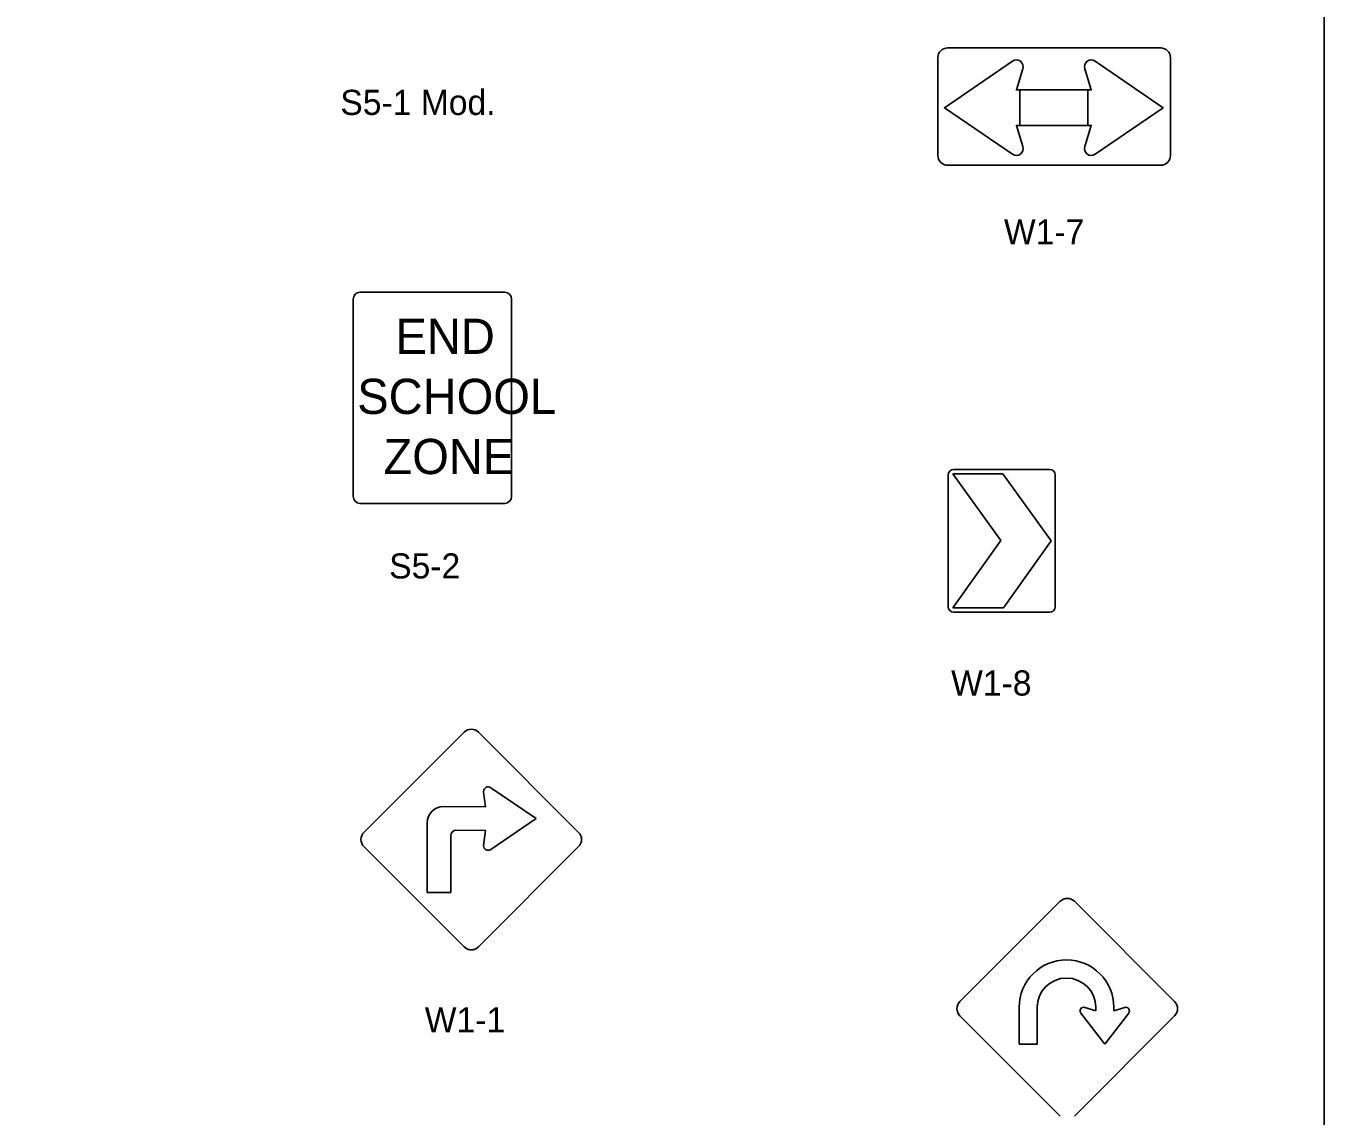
# Model space of a CAD drawing. Extents: x 42133 to 45533, y 41351 to 47951.
# Drawn here: x 43421.4 to 43808.3, y 41662.9 to 41987.9 of the extents above; entities that cross this region are included whole.
import ezdxf

# ---------------------------------------------------------------- set-up
doc = ezdxf.new("R2010")
doc.units = 0
doc.layers.add('P_ODOT_PLAN_Border', color=7, linetype='Continuous')
doc.layers.add('P_TRAF_SIGN_SignDetails', color=7, linetype='Continuous')

msp = doc.modelspace()

# ---------------------------------------------------------------- linework, layer by layer
at = {"layer": 'P_ODOT_PLAN_Border'}
msp.add_lwpolyline([(42208.34, 41401.35), (43808.34, 41401.35), (43808.34, 42401.35), (42208.34, 42401.35)], close=True, dxfattribs=at)
at = {"layer": 'P_TRAF_SIGN_SignDetails'}
for p, q in [((43696.14, 41981.32), (43759.64, 41981.32)), ((43693.22, 41949.27), (43693.22, 41978.41)), ((43762.54, 41978.41), (43762.54, 41949.27)), ((43759.64, 41946.35), (43696.14, 41946.35)), ((43520.9, 41908.52), (43564.18, 41908.52)), ((43518.93, 41906.41), (43518.93, 41847.65)), ((43566.15, 41906.41), (43566.15, 41847.5)), ((43696.31, 41814.7), (43696.31, 41854.05)), ((43697.68, 41854.35), (43697.68, 41854.35)), ((43697.7, 41854.34), (43697.68, 41854.35)), ((43697.69, 41854.34), (43697.71, 41854.35)), ((43697.69, 41854.35), (43712.58, 41854.35)), ((43712, 41834.5), (43697.69, 41854.35)), ((43697.92, 41855.64), (43726.62, 41855.64)), ((43712.58, 41854.35), (43727.01, 41834.34)), ((43728.22, 41854.05), (43728.22, 41814.7)), ((43520.9, 41845.56), (43564.18, 41845.56)), ((43697.68, 41814.43), (43712, 41834.5)), ((43727.01, 41834.34), (43712.79, 41814.43)), ((43712.79, 41814.43), (43697.68, 41814.43)), ((43697.92, 41814.42), (43697.9, 41814.43)), ((43712.78, 41814.43), (43712.81, 41814.45)), ((43726.62, 41813.11), (43697.92, 41813.11)), ((43522.13, 41747.49), (43552, 41777.37)), ((43522.13, 41747.49), (43552, 41777.37)), ((43556.27, 41777.37), (43586.14, 41747.49)), ((43556.27, 41777.37), (43586.14, 41747.49)), ((43556.27, 41777.37), (43586.14, 41747.49)), ((43556.27, 41777.37), (43586.14, 41747.49)), ((43560, 41760.78), (43573.48, 41751.57)), ((43557.81, 41759.51), (43557.8, 41759.67)), ((43558.42, 41755.09), (43557.81, 41759.51)), ((43545.85, 41755.2), (43558.42, 41755.09)), ((43541.02, 41729.56), (43541.02, 41750.48)), ((43573.48, 41751.57), (43560, 41742.38)), ((43548.07, 41746.58), (43548.07, 41729.56)), ((43558.39, 41748.06), (43549.57, 41748.15)), ((43557.8, 41743.54), (43558.39, 41748.06)), ((43552, 41713.36), (43522.13, 41743.23)), ((43552, 41713.36), (43522.13, 41743.23)), ((43586.14, 41743.23), (43556.27, 41713.36)), ((43586.14, 41743.23), (43556.27, 41713.36)), ((43557.8, 41743.54), (43557.81, 41743.73)), ((43548.07, 41729.56), (43541.02, 41729.56)), ((43699.79, 41697.06), (43729.67, 41726.94)), ((43699.79, 41697.06), (43729.67, 41726.94)), ((43733.93, 41726.94), (43763.8, 41697.06)), ((43733.93, 41726.94), (43763.8, 41697.06)), ((43733.93, 41726.94), (43763.8, 41697.06)), ((43733.93, 41726.94), (43763.8, 41697.06)), ((43717.46, 41695.36), (43717.46, 41684.31)), ((43717.46, 41695.36), (43717.46, 41684.31)), ((43717.46, 41695.36), (43717.46, 41684.31)), ((43722.87, 41684.31), (43722.87, 41695.36)), ((43722.87, 41684.31), (43722.87, 41695.36)), ((43722.87, 41684.31), (43722.87, 41695.36)), ((43740.27, 41694.28), (43737.03, 41695.31)), ((43740.27, 41694.28), (43737.03, 41695.31)), ((43740.27, 41694.28), (43737.03, 41695.31)), ((43740.27, 41695.36), (43740.27, 41694.28)), ((43740.27, 41695.36), (43740.27, 41694.28)), ((43740.27, 41695.36), (43740.27, 41694.28)), ((43745.68, 41694.28), (43745.68, 41695.36)), ((43745.68, 41694.28), (43745.68, 41695.36)), ((43745.68, 41694.28), (43745.68, 41695.36)), ((43748.92, 41695.31), (43745.68, 41694.28)), ((43748.92, 41695.31), (43745.68, 41694.28)), ((43748.92, 41695.31), (43745.68, 41694.28)), ((43729.67, 41662.93), (43699.79, 41692.81)), ((43729.67, 41662.93), (43699.79, 41692.81)), ((43763.8, 41692.81), (43733.93, 41662.93)), ((43763.8, 41692.81), (43733.93, 41662.93)), ((43735.84, 41693.64), (43742.98, 41684.31)), ((43735.84, 41693.64), (43742.98, 41684.31)), ((43735.84, 41693.64), (43742.98, 41684.31)), ((43742.98, 41684.31), (43750.11, 41693.64)), ((43742.98, 41684.31), (43750.11, 41693.64)), ((43742.98, 41684.31), (43750.11, 41693.64)), ((43717.46, 41684.31), (43722.87, 41684.31)), ((43717.46, 41684.31), (43722.87, 41684.31)), ((43717.46, 41684.31), (43722.87, 41684.31))]:
    msp.add_line(p, q, dxfattribs=at)
for points in [[(43715.44, 41949.61), (43695.18, 41963.49), (43715.44, 41977.36)], [(43715.44, 41949.61), (43695.18, 41963.49), (43715.44, 41977.36)], [(43715.44, 41949.61), (43695.18, 41963.49), (43715.44, 41977.36)], [(43740.11, 41949.61), (43760.38, 41963.49), (43740.11, 41977.36)], [(43740.11, 41949.61), (43760.38, 41963.49), (43740.11, 41977.36)], [(43740.11, 41949.61), (43760.38, 41963.49), (43740.11, 41977.36)], [(43718.57, 41975.06), (43716.64, 41968.77), (43737.88, 41968.77)], [(43718.57, 41975.06), (43716.64, 41968.77), (43737.88, 41968.77)], [(43718.57, 41975.06), (43716.64, 41968.77), (43737.88, 41968.77)], [(43736.99, 41975.06), (43738.92, 41968.77), (43717.67, 41968.77)], [(43736.99, 41975.06), (43738.92, 41968.77), (43717.67, 41968.77)], [(43736.99, 41975.06), (43738.92, 41968.77), (43717.67, 41968.77)], [(43737.88, 41968.77), (43737.88, 41958.2), (43716.64, 41958.2), (43718.57, 41951.91)], [(43737.88, 41968.77), (43737.88, 41958.2), (43716.64, 41958.2), (43718.57, 41951.91)], [(43737.88, 41968.77), (43737.88, 41958.2), (43716.64, 41958.2), (43718.57, 41951.91)], [(43717.67, 41968.77), (43717.67, 41958.2), (43738.92, 41958.2), (43736.99, 41951.91)], [(43717.67, 41968.77), (43717.67, 41958.2), (43738.92, 41958.2), (43736.99, 41951.91)], [(43717.67, 41968.77), (43717.67, 41958.2), (43738.92, 41958.2), (43736.99, 41951.91)]]:
    msp.add_lwpolyline(points, dxfattribs=at)
for centre, radius, start, end in [((43696.14, 41978.4), 2.91, 90, 180), ((43759.64, 41978.4), 2.91, 360, 90), ((43716.6, 41975.67), 2.05, 342.9427, 124.3997), ((43716.6, 41975.67), 2.05, 342.9427, 124.3997), ((43716.6, 41975.67), 2.05, 342.9427, 124.3997), ((43738.95, 41975.67), 2.05, 55.6003, 197.0573), ((43738.95, 41975.67), 2.05, 55.6003, 197.0573), ((43738.95, 41975.67), 2.05, 55.6003, 197.0573), ((43716.6, 41951.31), 2.05, 235.6003, 17.0573), ((43716.6, 41951.31), 2.05, 235.6003, 17.0573), ((43716.6, 41951.31), 2.05, 235.6003, 17.0573), ((43738.95, 41951.31), 2.05, 162.9427, 304.3997), ((43738.95, 41951.31), 2.05, 162.9427, 304.3997), ((43738.95, 41951.31), 2.05, 162.9427, 304.3997), ((43696.14, 41949.26), 2.91, 180, 270), ((43759.64, 41949.26), 2.91, 270, 360), ((43697.91, 41854.05), 1.6, 90, 180), ((43726.62, 41854.05), 1.6, 0, 90), ((43697.91, 41814.71), 1.6, 180, 270), ((43726.62, 41814.71), 1.6, 270, 0), ((43554.13, 41775.23), 3.01, 45, 135), ((43554.13, 41775.23), 3.01, 45, 135), ((43559.16, 41759.69), 1.37, 52.2734, 180.9141), ((43545.87, 41750.35), 4.85, 90.2496, 179.7504), ((43524.26, 41745.36), 3.01, 135, 225), ((43524.26, 41745.36), 3.01, 135, 225), ((43549.67, 41746.56), 1.6, 93.4508, 180.1265), ((43584.01, 41745.36), 3.01, 315, 45), ((43584.01, 41745.36), 3.01, 315, 45), ((43559.2, 41743.54), 1.41, 179.9712, 304.4662), ((43731.8, 41724.81), 3.01, 45, 135), ((43731.8, 41724.81), 3.01, 45, 135), ((43554.13, 41715.48), 3.01, 225, 315), ((43554.13, 41715.48), 3.01, 225, 315), ((43554.13, 41715.48), 3.01, 243.4885, 315), ((43554.13, 41715.48), 3.01, 243.4885, 315), ((43731.57, 41695.36), 14.11, 0, 180), ((43731.57, 41695.36), 14.11, 0, 180), ((43731.57, 41695.36), 14.11, 0, 180), ((43731.57, 41695.36), 8.7, 0, 180), ((43731.57, 41695.36), 8.7, 0, 180), ((43731.57, 41695.36), 8.7, 0, 180), ((43701.92, 41694.93), 3.01, 135, 225), ((43701.92, 41694.93), 3.01, 135, 225), ((43736.71, 41694.28), 1.08, 72.3603, 216.3603), ((43736.71, 41694.28), 1.08, 72.3603, 216.3603), ((43736.71, 41694.28), 1.08, 72.3603, 216.3603), ((43749.24, 41694.28), 1.08, 323.6397, 107.6397), ((43749.24, 41694.28), 1.08, 323.6397, 107.6397), ((43749.24, 41694.28), 1.08, 323.6397, 107.6397), ((43761.67, 41694.93), 3.01, 315, 45), ((43761.67, 41694.93), 3.01, 315, 45)]:
    msp.add_arc(centre, radius, start, end, dxfattribs=at)
for centre, major_axis, start_param, end_param in [((43520.89, 41906.41), (0, -2.11), 3.141593, 4.712389), ((43564.18, 41906.41), (0, 2.11), 4.712389, 6.283185), ((43520.89, 41847.66), (0, -2.11), 4.712389, 6.283185), ((43564.18, 41847.66), (0, 2.11), 3.141593, 4.712389)]:
    msp.add_ellipse(centre, major_axis=major_axis, ratio=0.933915, start_param=start_param, end_param=end_param, dxfattribs=at)

# ---------------------------------------------------------------- texts
for s, height, p in [('S5-1 Mod.', 7.5, (43515.1, 41961.32)), ('W1-7', 7.5, (43712.92, 41922.74)), ('END', 10.495, (43531.53, 41890.1)), ('SCHOOL', 10.495, (43520.14, 41872.19)), ('ZONE', 10.495, (43527.96, 41854.28)), ('S5-2', 7.5, (43529.66, 41823.16)), ('W1-8', 7.5, (43697.16, 41788.26)), ('W1-1', 7.5, (43540.27, 41687.85))]:
    msp.add_text(s, height=height, dxfattribs=at).set_placement(p)

doc.saveas('drawing.dxf')
